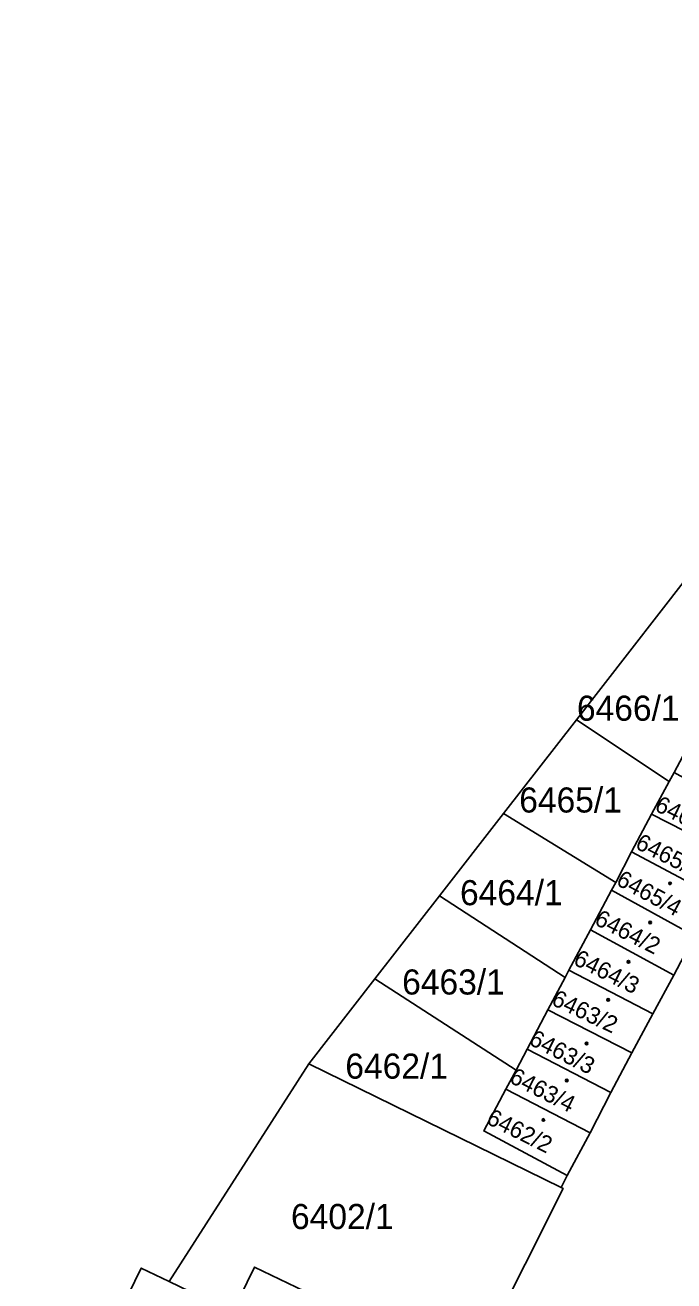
# Model space of a CAD drawing. Extents: x -596233 to -595156, y -1161235 to -1159375.
# Drawn here: x -595878.5 to -595834.5, y -1159674.5 to -1159589.5 of the extents above; entities that cross this region are included whole.
import ezdxf

# ---------------------------------------------------------------- set-up
doc = ezdxf.new("R2010")
doc.units = 0
for name, color, linetype in [('KN_KULTURY', 7, 'Continuous'), ('KN_PARC_CIS_POZ', 7, 'Continuous'), ('KN_PARC_CIS_STAV', 7, 'Continuous'), ('KN_PARC_PLOCHA', 7, 'Continuous'), ('parcely_l', 7, 'Continuous')]:
    doc.layers.add(name, color=color, linetype=linetype)

msp = doc.modelspace()

# ---------------------------------------------------------------- linework, layer by layer
at = {"layer": 'KN_KULTURY'}
for centre, radius in [((-595834.79, -1159647.61), 0.09), ((-595834.79, -1159647.61), 0.0398), ((-595836.14, -1159650.26), 0.09), ((-595836.14, -1159650.26), 0.0398), ((-595837.61, -1159652.92), 0.09), ((-595837.61, -1159652.92), 0.0398), ((-595838.98, -1159655.5), 0.09), ((-595838.98, -1159655.5), 0.0398), ((-595840.44, -1159658.46), 0.09), ((-595840.44, -1159658.46), 0.0398), ((-595841.79, -1159660.97), 0.09), ((-595841.79, -1159660.97), 0.0398), ((-595843.37, -1159663.64), 0.09), ((-595843.37, -1159663.64), 0.0398)]:
    msp.add_circle(centre, radius, dxfattribs=at)
at = {"layer": 'KN_PARC_PLOCHA'}
for points in [[(-595701.4, -1159505.18), (-595757.67, -1159546.29), (-595773.81, -1159559.78), (-595782.65, -1159568.39), (-595789.27, -1159574.83), (-595792.2, -1159577.69), (-595797.93, -1159584.14), (-595803.73, -1159590.66), (-595808.72, -1159596.26), (-595817.32, -1159605.93), (-595824.44, -1159615.08), (-595831.93, -1159624.7), (-595841.12, -1159636.52), (-595846.07, -1159642.88), (-595850.41, -1159648.46), (-595854.79, -1159654.08), (-595859.27, -1159659.84), (-595868.71, -1159674.59), (-595870.61, -1159673.67), (-595878.47, -1159689.8), (-595881.07, -1159695.13)], [(-595849.78, -1159683.71), (-595842.03, -1159668.28), (-595842.17, -1159668.21), (-595841.75, -1159667.41), (-595840.21, -1159664.5), (-595838.79, -1159661.78), (-595837.37, -1159659.1), (-595835.95, -1159656.44), (-595834.54, -1159653.82), (-595833.13, -1159651.17)]]:
    msp.add_lwpolyline(points, dxfattribs=at)
for points in [[(-595827.61, -1159627.11), (-595828.97, -1159629.66), (-595830.37, -1159632.3), (-595831.77, -1159634.94), (-595833.14, -1159637.51), (-595834.52, -1159640.09), (-595834.85, -1159640.71), (-595841.12, -1159636.52), (-595831.93, -1159624.7)], [(-595834.85, -1159640.71), (-595836.04, -1159642.93), (-595837.39, -1159645.48), (-595838.47, -1159647.55), (-595846.07, -1159642.88), (-595841.12, -1159636.52)], [(-595828.92, -1159643.19), (-595830.33, -1159645.84), (-595836.04, -1159642.93), (-595834.85, -1159640.71), (-595834.52, -1159640.09)], [(-595838.47, -1159647.55), (-595838.75, -1159648.08), (-595840.17, -1159650.76), (-595841.64, -1159653.5), (-595841.89, -1159653.98), (-595850.41, -1159648.46), (-595846.07, -1159642.88)], [(-595830.33, -1159645.84), (-595831.71, -1159648.51), (-595837.39, -1159645.48), (-595836.04, -1159642.93)], [(-595831.71, -1159648.51), (-595833.13, -1159651.17), (-595838.75, -1159648.08), (-595838.47, -1159647.55), (-595837.39, -1159645.48)], [(-595841.89, -1159653.98), (-595843.06, -1159656.18), (-595844.47, -1159658.84), (-595845.22, -1159660.26), (-595854.79, -1159654.08), (-595850.41, -1159648.46)], [(-595833.13, -1159651.17), (-595834.54, -1159653.82), (-595840.17, -1159650.76), (-595838.75, -1159648.08)], [(-595834.54, -1159653.82), (-595835.95, -1159656.44), (-595841.64, -1159653.5), (-595840.17, -1159650.76)], [(-595835.95, -1159656.44), (-595837.37, -1159659.1), (-595843.06, -1159656.18), (-595841.89, -1159653.98), (-595841.64, -1159653.5)], [(-595845.22, -1159660.26), (-595845.92, -1159661.56), (-595847.41, -1159664.38), (-595841.75, -1159667.41), (-595842.17, -1159668.21), (-595859.27, -1159659.84), (-595854.79, -1159654.08)], [(-595837.37, -1159659.1), (-595838.79, -1159661.78), (-595844.47, -1159658.84), (-595843.06, -1159656.18)], [(-595838.79, -1159661.78), (-595840.21, -1159664.5), (-595845.92, -1159661.56), (-595845.22, -1159660.26), (-595844.47, -1159658.84)], [(-595842.17, -1159668.21), (-595842.03, -1159668.28), (-595849.78, -1159683.71), (-595853.49, -1159681.83), (-595859.31, -1159679.07), (-595857.85, -1159676.06), (-595862.95, -1159673.6), (-595864.43, -1159676.65), (-595865.26, -1159676.25), (-595868.71, -1159674.59), (-595859.27, -1159659.84)], [(-595840.21, -1159664.5), (-595841.75, -1159667.41), (-595847.41, -1159664.38), (-595845.92, -1159661.56)], [(-595868.71, -1159674.59), (-595865.26, -1159676.25), (-595868.34, -1159682.6), (-595873.02, -1159692.2), (-595876.66, -1159690.73), (-595878.47, -1159689.8), (-595870.61, -1159673.67)], [(-595859.31, -1159679.07), (-595864.43, -1159676.65), (-595862.95, -1159673.6), (-595857.85, -1159676.06)]]:
    msp.add_lwpolyline(points, close=True, dxfattribs=at)
at = {"layer": 'parcely_l'}
for points in [[(-595831.93, -1159624.7), (-595841.12, -1159636.52)], [(-595841.12, -1159636.52), (-595846.07, -1159642.88)], [(-595834.85, -1159640.71), (-595841.12, -1159636.52)], [(-595834.52, -1159640.09), (-595834.85, -1159640.71)], [(-595836.04, -1159642.93), (-595834.85, -1159640.71)], [(-595846.07, -1159642.88), (-595850.41, -1159648.46)], [(-595846.07, -1159642.88), (-595838.47, -1159647.55)], [(-595837.39, -1159645.48), (-595836.04, -1159642.93)], [(-595836.04, -1159642.93), (-595830.33, -1159645.84)], [(-595837.39, -1159645.48), (-595838.47, -1159647.55)], [(-595831.71, -1159648.51), (-595837.39, -1159645.48)], [(-595838.47, -1159647.55), (-595838.75, -1159648.08)], [(-595850.41, -1159648.46), (-595854.79, -1159654.08)], [(-595841.89, -1159653.98), (-595850.41, -1159648.46)], [(-595840.17, -1159650.76), (-595838.75, -1159648.08)], [(-595838.75, -1159648.08), (-595833.13, -1159651.17)], [(-595841.64, -1159653.5), (-595840.17, -1159650.76)], [(-595840.17, -1159650.76), (-595834.54, -1159653.82)], [(-595834.54, -1159653.82), (-595833.13, -1159651.17)], [(-595841.89, -1159653.98), (-595841.64, -1159653.5)], [(-595835.95, -1159656.44), (-595841.64, -1159653.5)], [(-595834.54, -1159653.82), (-595835.95, -1159656.44)], [(-595854.79, -1159654.08), (-595859.27, -1159659.84)], [(-595854.79, -1159654.08), (-595845.22, -1159660.26)], [(-595843.06, -1159656.18), (-595841.89, -1159653.98)], [(-595844.47, -1159658.84), (-595843.06, -1159656.18)], [(-595837.37, -1159659.1), (-595843.06, -1159656.18)], [(-595837.37, -1159659.1), (-595835.95, -1159656.44)], [(-595845.22, -1159660.26), (-595844.47, -1159658.84)], [(-595844.47, -1159658.84), (-595838.79, -1159661.78)], [(-595859.27, -1159659.84), (-595868.71, -1159674.59)], [(-595859.27, -1159659.84), (-595842.17, -1159668.21)], [(-595838.79, -1159661.78), (-595837.37, -1159659.1)], [(-595845.22, -1159660.26), (-595845.92, -1159661.56)], [(-595845.92, -1159661.56), (-595847.41, -1159664.38), (-595841.75, -1159667.41)], [(-595840.21, -1159664.5), (-595845.92, -1159661.56)], [(-595840.21, -1159664.5), (-595838.79, -1159661.78)], [(-595841.75, -1159667.41), (-595840.21, -1159664.5)], [(-595841.75, -1159667.41), (-595842.17, -1159668.21)], [(-595842.17, -1159668.21), (-595842.03, -1159668.28), (-595849.78, -1159683.71)], [(-595868.71, -1159674.59), (-595870.61, -1159673.67), (-595878.47, -1159689.8)], [(-595859.31, -1159679.07), (-595857.85, -1159676.06), (-595862.95, -1159673.6), (-595864.43, -1159676.65)]]:
    msp.add_lwpolyline(points, dxfattribs=at)

# ---------------------------------------------------------------- texts
at = {"layer": 'KN_PARC_CIS_POZ'}
for s, p in [('6466/1', (-595841.0966, -1159636.59)), ('6465/1', (-595845.0066, -1159642.81)), ('6464/1', (-595849.0166, -1159649.09)), ('6463/1', (-595852.9366, -1159655.14)), ('6462/1', (-595856.7866, -1159660.84)), ('6402/1', (-595860.4666, -1159671.03))]:
    msp.add_text(s, height=1.7, dxfattribs=at).set_placement(p)
at = {"layer": 'KN_PARC_CIS_STAV'}
for s, rotation, p in [('6465/2', 333.962846, (-595835.9022, -1159642.6522)), ('6465/3', 333.377152, (-595837.2175, -1159645.2026)), ('6465/4', 331.703329, (-595838.514, -1159647.6689)), ('6464/2', 333.255138, (-595839.9844, -1159650.3565)), ('6464/3', 333.636599, (-595841.414, -1159653.0657)), ('6463/2', 334.724586, (-595842.9007, -1159655.8009)), ('6463/3', 333.276968, (-595844.425, -1159658.4876)), ('6463/4', 333.131827, (-595845.7513, -1159661.0603)), ('6462/2', 333.482472, (-595847.3102, -1159663.8479))]:
    msp.add_text(s, height=1.14, rotation=rotation, dxfattribs=at).set_placement(p)

doc.saveas('drawing.dxf')
